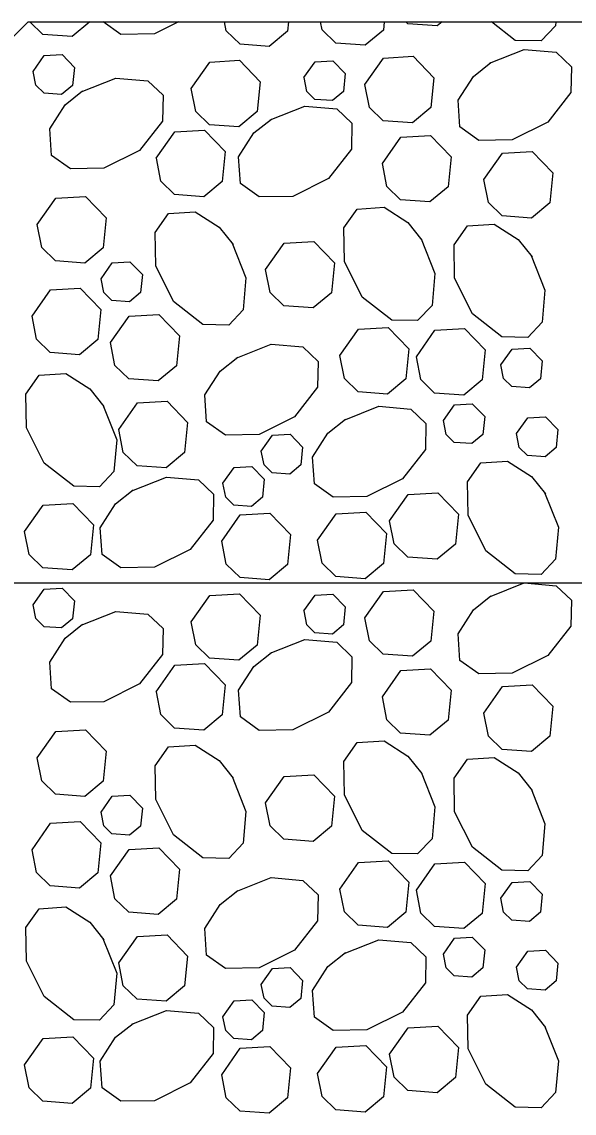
# Model space of a CAD drawing. Extents: x 638079 to 640019, y 297691 to 298879.
# Drawn here: x 639819.9 to 639839.88, y 298741.74 to 298781.25 of the extents above; entities that cross this region are included whole.
import ezdxf

# ---------------------------------------------------------------- set-up
doc = ezdxf.new("R2010")
doc.units = 0
doc.layers.add('1', color=7, linetype='Continuous')

msp = doc.modelspace()

# ---------------------------------------------------------------- linework, layer by layer
at = {"layer": '1'}
for p, q in [((639799.806, 298760.936), (639820.124, 298781.254)), ((639820.124, 298781.254), (639875.099, 298781.254)), ((639803.122, 298760.936), (639895.12, 298760.936))]:
    msp.add_line(p, q, dxfattribs=at)
for points in [[(639822.358, 298781.254), (639821.717, 298780.721), (639820.657, 298780.798), (639820.186, 298781.254)], [(639825.57, 298781.254), (639824.696, 298780.817), (639823.482, 298780.796), (639822.837, 298781.254)], [(639829.547, 298781.254), (639829.514, 298780.918), (639828.851, 298780.366), (639827.791, 298780.443), (639827.292, 298780.927), (639827.229, 298781.254)], [(639833.012, 298781.254), (639832.982, 298780.957), (639832.319, 298780.406), (639831.259, 298780.483), (639830.761, 298780.966), (639830.705, 298781.254)], [(639835.103, 298781.254), (639834.926, 298781.107), (639833.867, 298781.184), (639833.795, 298781.254)], [(639839.226, 298781.254), (639839.213, 298781.11), (639838.691, 298780.561), (639837.754, 298780.579), (639836.89, 298781.254)], [(639820.302, 298779.456), (639820.706, 298780.03), (639821.35, 298780.067), (639821.797, 298779.603), (639821.733, 298778.952), (639821.335, 298778.621), (639820.699, 298778.667), (639820.4, 298778.958), (639820.303, 298779.456)], [(639832.31, 298778.988), (639832.982, 298779.944), (639834.055, 298780.005), (639834.801, 298779.232), (639834.693, 298778.148), (639834.03, 298777.596), (639832.971, 298777.673), (639832.472, 298778.156), (639832.31, 298778.988)], [(639836.821, 298779.752), (639838.079, 298780.251), (639839.234, 298780.151), (639839.783, 298779.629), (639839.766, 298778.692), (639838.932, 298777.626), (639837.644, 298776.982), (639836.43, 298776.961), (639835.747, 298777.447), (639835.682, 298778.413), (639836.237, 298779.278), (639836.872, 298779.785)], [(639826.027, 298778.842), (639826.7, 298779.799), (639827.773, 298779.86), (639828.519, 298779.086), (639828.411, 298778.002), (639827.748, 298777.451), (639826.688, 298777.528), (639826.19, 298778.011), (639826.028, 298778.842)], [(639830.106, 298779.236), (639830.51, 298779.809), (639831.154, 298779.846), (639831.602, 298779.382), (639831.537, 298778.732), (639831.139, 298778.401), (639830.503, 298778.447), (639830.204, 298778.737), (639830.107, 298779.235)], [(639822.044, 298778.72), (639823.302, 298779.218), (639824.457, 298779.119), (639825.006, 298778.597), (639824.989, 298777.659), (639824.155, 298776.594), (639822.868, 298775.95), (639821.654, 298775.929), (639820.971, 298776.414), (639820.906, 298777.381), (639821.46, 298778.246), (639822.095, 298778.752)], [(639828.877, 298777.703), (639830.134, 298778.202), (639831.29, 298778.102), (639831.839, 298777.58), (639831.821, 298776.642), (639830.988, 298775.577), (639829.7, 298774.933), (639828.486, 298774.912), (639827.803, 298775.397), (639827.738, 298776.364), (639828.293, 298777.229), (639828.928, 298777.735)], [(639824.762, 298776.312), (639825.435, 298777.269), (639826.508, 298777.33), (639827.254, 298776.556), (639827.146, 298775.472), (639826.483, 298774.921), (639825.423, 298774.998), (639824.925, 298775.481), (639824.763, 298776.312)], [(639832.942, 298776.125), (639833.614, 298777.081), (639834.688, 298777.142), (639835.434, 298776.369), (639835.326, 298775.285), (639834.663, 298774.733), (639833.603, 298774.81), (639833.105, 298775.293), (639832.943, 298776.125)], [(639836.618, 298775.539), (639837.29, 298776.495), (639838.363, 298776.557), (639839.109, 298775.783), (639839.001, 298774.699), (639838.338, 298774.147), (639837.279, 298774.224), (639836.78, 298774.708), (639836.618, 298775.539)], [(639820.451, 298773.913), (639821.124, 298774.869), (639822.197, 298774.93), (639822.943, 298774.157), (639822.835, 298773.073), (639822.172, 298772.521), (639821.112, 298772.598), (639820.614, 298773.082), (639820.452, 298773.913)], [(639827.508, 298773.238), (639828.007, 298771.98), (639827.907, 298770.825), (639827.385, 298770.275), (639826.448, 298770.293), (639825.383, 298771.126), (639824.739, 298772.414), (639824.717, 298773.628), (639825.203, 298774.311), (639826.17, 298774.376), (639827.034, 298773.822), (639827.541, 298773.187)], [(639834.341, 298773.4), (639834.84, 298772.143), (639834.74, 298770.987), (639834.218, 298770.438), (639833.28, 298770.456), (639832.215, 298771.289), (639831.571, 298772.577), (639831.55, 298773.791), (639832.035, 298774.474), (639833.002, 298774.539), (639833.867, 298773.985), (639834.373, 298773.35)], [(639838.327, 298772.79), (639838.825, 298771.533), (639838.726, 298770.377), (639838.204, 298769.828), (639837.266, 298769.846), (639836.201, 298770.679), (639835.557, 298771.967), (639835.536, 298773.181), (639836.021, 298773.864), (639836.988, 298773.929), (639837.853, 298773.375), (639838.359, 298772.74)], [(639828.716, 298772.286), (639829.388, 298773.243), (639830.462, 298773.304), (639831.208, 298772.53), (639831.1, 298771.446), (639830.437, 298770.895), (639829.377, 298770.971), (639828.879, 298771.455), (639828.717, 298772.286)], [(639822.761, 298771.953), (639823.165, 298772.527), (639823.809, 298772.564), (639824.256, 298772.1), (639824.192, 298771.449), (639823.794, 298771.118), (639823.158, 298771.165), (639822.859, 298771.455), (639822.762, 298771.953)], [(639820.263, 298770.592), (639820.935, 298771.548), (639822.009, 298771.61), (639822.755, 298770.836), (639822.647, 298769.752), (639821.984, 298769.2), (639820.924, 298769.277), (639820.425, 298769.761), (639820.264, 298770.592)], [(639823.104, 298769.643), (639823.776, 298770.599), (639824.849, 298770.66), (639825.596, 298769.887), (639825.488, 298768.802), (639824.825, 298768.251), (639823.765, 298768.328), (639823.266, 298768.811), (639823.104, 298769.642)], [(639831.407, 298769.169), (639832.079, 298770.125), (639833.152, 298770.186), (639833.898, 298769.413), (639833.79, 298768.329), (639833.127, 298767.777), (639832.068, 298767.854), (639831.569, 298768.337), (639831.407, 298769.168)], [(639834.172, 298769.128), (639834.844, 298770.084), (639835.918, 298770.146), (639836.664, 298769.372), (639836.556, 298768.288), (639835.893, 298767.736), (639834.833, 298767.813), (639834.335, 298768.297), (639834.173, 298769.128)], [(639827.657, 298769.081), (639828.914, 298769.58), (639830.07, 298769.48), (639830.619, 298768.958), (639830.601, 298768.02), (639829.768, 298766.955), (639828.48, 298766.311), (639827.266, 298766.29), (639826.583, 298766.775), (639826.518, 298767.742), (639827.073, 298768.607), (639827.707, 298769.113)], [(639837.231, 298768.833), (639837.634, 298769.406), (639838.279, 298769.443), (639838.726, 298768.979), (639838.661, 298768.329), (639838.264, 298767.998), (639837.628, 298768.044), (639837.328, 298768.334), (639837.231, 298768.832)], [(639822.831, 298767.381), (639823.33, 298766.124), (639823.23, 298764.968), (639822.708, 298764.419), (639821.771, 298764.437), (639820.705, 298765.27), (639820.062, 298766.558), (639820.04, 298767.772), (639820.526, 298768.455), (639821.493, 298768.52), (639822.357, 298767.965), (639822.864, 298767.33)], [(639823.403, 298766.496), (639824.075, 298767.453), (639825.149, 298767.514), (639825.895, 298766.74), (639825.787, 298765.656), (639825.124, 298765.105), (639824.064, 298765.181), (639823.565, 298765.665), (639823.403, 298766.496)], [(639831.558, 298766.835), (639832.816, 298767.333), (639833.971, 298767.233), (639834.521, 298766.711), (639834.503, 298765.774), (639833.67, 298764.708), (639832.382, 298764.065), (639831.168, 298764.043), (639830.485, 298764.529), (639830.42, 298765.496), (639830.974, 298766.36), (639831.609, 298766.867)], [(639835.15, 298766.815), (639835.554, 298767.389), (639836.198, 298767.426), (639836.645, 298766.961), (639836.581, 298766.311), (639836.183, 298765.98), (639835.547, 298766.026), (639835.248, 298766.316), (639835.151, 298766.815)], [(639837.798, 298766.342), (639838.202, 298766.916), (639838.846, 298766.953), (639839.294, 298766.488), (639839.229, 298765.838), (639838.831, 298765.507), (639838.195, 298765.553), (639837.896, 298765.843), (639837.799, 298766.342)], [(639828.562, 298765.712), (639828.965, 298766.286), (639829.609, 298766.322), (639830.057, 298765.858), (639829.992, 298765.208), (639829.594, 298764.877), (639828.958, 298764.923), (639828.659, 298765.213), (639828.562, 298765.712)], [(639838.814, 298764.209), (639839.313, 298762.951), (639839.213, 298761.796), (639838.691, 298761.247), (639837.754, 298761.264), (639836.688, 298762.098), (639836.045, 298763.386), (639836.023, 298764.599), (639836.509, 298765.283), (639837.476, 298765.347), (639838.34, 298764.793), (639838.847, 298764.158)], [(639827.175, 298764.545), (639827.578, 298765.119), (639828.222, 298765.156), (639828.67, 298764.692), (639828.605, 298764.041), (639828.207, 298763.71), (639827.571, 298763.756), (639827.272, 298764.046), (639827.175, 298764.545)], [(639823.873, 298764.273), (639825.131, 298764.771), (639826.286, 298764.671), (639826.835, 298764.149), (639826.817, 298763.212), (639825.984, 298762.147), (639824.696, 298761.503), (639823.482, 298761.481), (639822.799, 298761.967), (639822.734, 298762.934), (639823.289, 298763.798), (639823.924, 298764.305)], [(639833.206, 298763.184), (639833.878, 298764.141), (639834.951, 298764.202), (639835.698, 298763.428), (639835.59, 298762.344), (639834.926, 298761.793), (639833.867, 298761.87), (639833.368, 298762.353), (639833.206, 298763.184)], [(639819.996, 298762.798), (639820.668, 298763.755), (639821.742, 298763.816), (639822.488, 298763.042), (639822.38, 298761.958), (639821.717, 298761.407), (639820.657, 298761.483), (639820.158, 298761.967), (639819.997, 298762.798)], [(639827.13, 298762.444), (639827.802, 298763.4), (639828.876, 298763.461), (639829.622, 298762.688), (639829.514, 298761.603), (639828.851, 298761.052), (639827.791, 298761.129), (639827.292, 298761.612), (639827.131, 298762.443)], [(639830.598, 298762.483), (639831.271, 298763.439), (639832.344, 298763.501), (639833.09, 298762.727), (639832.982, 298761.643), (639832.319, 298761.091), (639831.259, 298761.168), (639830.761, 298761.652), (639830.599, 298762.483)], [(639836.821, 298760.438), (639838.079, 298760.936), (639839.234, 298760.837), (639839.783, 298760.315), (639839.766, 298759.377), (639838.932, 298758.312), (639837.644, 298757.668), (639836.43, 298757.647), (639835.747, 298758.132), (639835.682, 298759.099), (639836.237, 298759.964), (639836.872, 298760.47)], [(639820.302, 298760.142), (639820.706, 298760.716), (639821.35, 298760.752), (639821.797, 298760.288), (639821.733, 298759.638), (639821.335, 298759.307), (639820.699, 298759.353), (639820.4, 298759.643), (639820.303, 298760.142)], [(639826.027, 298759.528), (639826.7, 298760.484), (639827.773, 298760.546), (639828.519, 298759.772), (639828.411, 298758.688), (639827.748, 298758.136), (639826.688, 298758.213), (639826.19, 298758.697), (639826.028, 298759.528)], [(639830.106, 298759.921), (639830.51, 298760.495), (639831.154, 298760.532), (639831.602, 298760.067), (639831.537, 298759.417), (639831.139, 298759.086), (639830.503, 298759.132), (639830.204, 298759.422), (639830.107, 298759.921)], [(639832.31, 298759.673), (639832.982, 298760.63), (639834.055, 298760.691), (639834.801, 298759.917), (639834.693, 298758.833), (639834.03, 298758.282), (639832.971, 298758.358), (639832.472, 298758.842), (639832.31, 298759.673)], [(639822.044, 298759.405), (639823.302, 298759.904), (639824.457, 298759.804), (639825.006, 298759.282), (639824.989, 298758.345), (639824.155, 298757.279), (639822.868, 298756.635), (639821.654, 298756.614), (639820.971, 298757.1), (639820.906, 298758.066), (639821.46, 298758.931), (639822.095, 298759.438)], [(639828.877, 298758.389), (639830.134, 298758.887), (639831.29, 298758.787), (639831.839, 298758.265), (639831.821, 298757.328), (639830.988, 298756.263), (639829.7, 298755.619), (639828.486, 298755.597), (639827.803, 298756.083), (639827.738, 298757.05), (639828.293, 298757.914), (639828.928, 298758.421)], [(639824.762, 298756.998), (639825.435, 298757.954), (639826.508, 298758.016), (639827.254, 298757.242), (639827.146, 298756.158), (639826.483, 298755.606), (639825.423, 298755.683), (639824.925, 298756.167), (639824.763, 298756.998)], [(639832.942, 298756.81), (639833.614, 298757.767), (639834.688, 298757.828), (639835.434, 298757.054), (639835.326, 298755.97), (639834.663, 298755.419), (639833.603, 298755.495), (639833.105, 298755.979), (639832.943, 298756.81)], [(639836.618, 298756.225), (639837.29, 298757.181), (639838.363, 298757.242), (639839.109, 298756.469), (639839.001, 298755.385), (639838.338, 298754.833), (639837.279, 298754.91), (639836.78, 298755.393), (639836.618, 298756.224)], [(639820.451, 298754.598), (639821.124, 298755.555), (639822.197, 298755.616), (639822.943, 298754.842), (639822.835, 298753.758), (639822.172, 298753.207), (639821.112, 298753.283), (639820.614, 298753.767), (639820.452, 298754.598)], [(639827.508, 298753.923), (639828.007, 298752.666), (639827.907, 298751.51), (639827.385, 298750.961), (639826.448, 298750.979), (639825.383, 298751.812), (639824.739, 298753.1), (639824.717, 298754.314), (639825.203, 298754.997), (639826.17, 298755.061), (639827.034, 298754.507), (639827.541, 298753.872)], [(639834.341, 298754.086), (639834.84, 298752.828), (639834.74, 298751.673), (639834.218, 298751.124), (639833.28, 298751.141), (639832.215, 298751.975), (639831.571, 298753.263), (639831.55, 298754.476), (639832.035, 298755.16), (639833.002, 298755.224), (639833.867, 298754.67), (639834.373, 298754.035)], [(639838.327, 298753.476), (639838.825, 298752.218), (639838.726, 298751.063), (639838.204, 298750.514), (639837.266, 298750.531), (639836.201, 298751.365), (639835.557, 298752.653), (639835.536, 298753.866), (639836.021, 298754.55), (639836.988, 298754.614), (639837.853, 298754.06), (639838.359, 298753.425)], [(639828.716, 298752.972), (639829.388, 298753.928), (639830.462, 298753.989), (639831.208, 298753.216), (639831.1, 298752.132), (639830.437, 298751.58), (639829.377, 298751.657), (639828.879, 298752.14), (639828.717, 298752.972)], [(639822.761, 298752.639), (639823.165, 298753.213), (639823.809, 298753.25), (639824.256, 298752.785), (639824.192, 298752.135), (639823.794, 298751.804), (639823.158, 298751.85), (639822.859, 298752.14), (639822.762, 298752.639)], [(639820.263, 298751.278), (639820.935, 298752.234), (639822.009, 298752.295), (639822.755, 298751.522), (639822.647, 298750.437), (639821.984, 298749.886), (639820.924, 298749.963), (639820.425, 298750.446), (639820.264, 298751.277)], [(639823.104, 298750.328), (639823.776, 298751.284), (639824.849, 298751.346), (639825.596, 298750.572), (639825.488, 298749.488), (639824.825, 298748.936), (639823.765, 298749.013), (639823.266, 298749.497), (639823.104, 298750.328)], [(639831.407, 298749.854), (639832.079, 298750.811), (639833.152, 298750.872), (639833.898, 298750.098), (639833.79, 298749.014), (639833.127, 298748.463), (639832.068, 298748.539), (639831.569, 298749.023), (639831.407, 298749.854)], [(639834.172, 298749.813), (639834.844, 298750.77), (639835.918, 298750.831), (639836.664, 298750.057), (639836.556, 298748.973), (639835.893, 298748.422), (639834.833, 298748.499), (639834.335, 298748.982), (639834.173, 298749.813)], [(639827.657, 298749.767), (639828.914, 298750.265), (639830.07, 298750.165), (639830.619, 298749.643), (639830.601, 298748.706), (639829.768, 298747.641), (639828.48, 298746.997), (639827.266, 298746.975), (639826.583, 298747.461), (639826.518, 298748.428), (639827.073, 298749.292), (639827.707, 298749.799)], [(639837.231, 298749.518), (639837.634, 298750.092), (639838.279, 298750.129), (639838.726, 298749.664), (639838.661, 298749.014), (639838.264, 298748.683), (639837.628, 298748.729), (639837.328, 298749.019), (639837.231, 298749.518)], [(639822.831, 298748.067), (639823.33, 298746.809), (639823.23, 298745.654), (639822.708, 298745.105), (639821.771, 298745.122), (639820.705, 298745.956), (639820.062, 298747.243), (639820.04, 298748.457), (639820.526, 298749.14), (639821.493, 298749.205), (639822.357, 298748.651), (639822.864, 298748.016)], [(639823.403, 298747.182), (639824.075, 298748.138), (639825.149, 298748.199), (639825.895, 298747.426), (639825.787, 298746.342), (639825.124, 298745.79), (639824.064, 298745.867), (639823.565, 298746.35), (639823.403, 298747.182)], [(639831.558, 298747.52), (639832.816, 298748.019), (639833.971, 298747.919), (639834.521, 298747.397), (639834.503, 298746.459), (639833.67, 298745.394), (639832.382, 298744.75), (639831.168, 298744.729), (639830.485, 298745.214), (639830.42, 298746.181), (639830.974, 298747.046), (639831.609, 298747.552)], [(639835.15, 298747.5), (639835.554, 298748.074), (639836.198, 298748.111), (639836.645, 298747.647), (639836.581, 298746.996), (639836.183, 298746.665), (639835.547, 298746.712), (639835.248, 298747.002), (639835.151, 298747.5)], [(639837.798, 298747.028), (639838.202, 298747.601), (639838.846, 298747.638), (639839.294, 298747.174), (639839.229, 298746.524), (639838.831, 298746.193), (639838.195, 298746.239), (639837.896, 298746.529), (639837.799, 298747.027)], [(639828.562, 298746.397), (639828.965, 298746.971), (639829.609, 298747.008), (639830.057, 298746.544), (639829.992, 298745.893), (639829.594, 298745.562), (639828.958, 298745.608), (639828.659, 298745.898), (639828.562, 298746.397)], [(639838.814, 298744.894), (639839.313, 298743.637), (639839.213, 298742.481), (639838.691, 298741.932), (639837.754, 298741.95), (639836.688, 298742.783), (639836.045, 298744.071), (639836.023, 298745.285), (639836.509, 298745.968), (639837.476, 298746.033), (639838.34, 298745.479), (639838.847, 298744.844)], [(639827.175, 298745.231), (639827.578, 298745.805), (639828.222, 298745.841), (639828.67, 298745.377), (639828.605, 298744.727), (639828.207, 298744.396), (639827.571, 298744.442), (639827.272, 298744.732), (639827.175, 298745.231)], [(639823.873, 298744.958), (639825.131, 298745.457), (639826.286, 298745.357), (639826.835, 298744.835), (639826.817, 298743.897), (639825.984, 298742.832), (639824.696, 298742.188), (639823.482, 298742.167), (639822.799, 298742.652), (639822.734, 298743.619), (639823.289, 298744.484), (639823.924, 298744.99)], [(639833.206, 298743.87), (639833.878, 298744.826), (639834.951, 298744.888), (639835.698, 298744.114), (639835.59, 298743.03), (639834.926, 298742.478), (639833.867, 298742.555), (639833.368, 298743.039), (639833.206, 298743.87)], [(639819.996, 298743.484), (639820.668, 298744.44), (639821.742, 298744.501), (639822.488, 298743.728), (639822.38, 298742.644), (639821.717, 298742.092), (639820.657, 298742.169), (639820.158, 298742.652), (639819.997, 298743.484)], [(639827.13, 298743.129), (639827.802, 298744.085), (639828.876, 298744.147), (639829.622, 298743.373), (639829.514, 298742.289), (639828.851, 298741.737), (639827.791, 298741.814), (639827.292, 298742.298), (639827.131, 298743.129)], [(639830.598, 298743.169), (639831.271, 298744.125), (639832.344, 298744.186), (639833.09, 298743.413), (639832.982, 298742.328), (639832.319, 298741.777), (639831.259, 298741.854), (639830.761, 298742.337), (639830.599, 298743.168)]]:
    msp.add_lwpolyline(points, dxfattribs=at)

doc.saveas('drawing.dxf')
